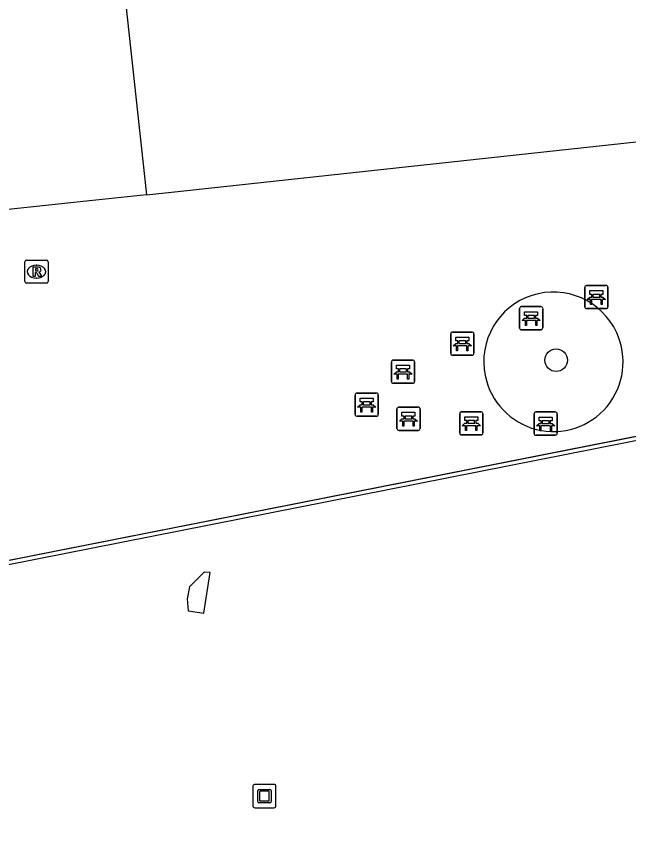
# Model space of a CAD drawing. Extents: x 161087 to 161922, y 382574 to 383873.
# Drawn here: x 161223.67 to 161250.11, y 383574.33 to 383609.61 of the extents above; entities that cross this region are included whole.
import ezdxf

# ---------------------------------------------------------------- set-up
doc = ezdxf.new("R2010")
doc.units = 0
for name, color, linetype in [('IMGEO_Bank', 7, 'Continuous'), ('IMGEO_Boom', 7, 'Continuous'), ('IMGEO_Kunstobject', 7, 'Continuous'), ('IMGEO_Lijnafwatering', 7, 'Continuous'), ('IMGEO_Overkapping', 7, 'Continuous'), ('IMGEO_Pand', 7, 'Continuous'), ('IMGEO_Pand_overbouw', 7, 'Continuous'), ('IMGEO_Rioolput', 7, 'Continuous'), ('IMGEO_Voetgangersgebied_open', 7, 'Continuous')]:
    doc.layers.add(name, color=color, linetype=linetype)

msp = doc.modelspace()

# ---------------------------------------------------------------- linework, layer by layer
at = {"layer": 'IMGEO_Bank'}
for p, q in [((161248.285, 383597.989), (161249.126, 383597.989)), ((161249.126, 383597.989), (161248.285, 383597.989)), ((161248.21, 383597.064), (161248.21, 383597.905)), ((161248.21, 383597.905), (161248.21, 383597.064)), ((161248.519, 383597.495), (161248.519, 383597.601)), ((161248.563, 383597.601), (161248.563, 383597.495)), ((161248.851, 383597.607), (161248.569, 383597.607)), ((161248.857, 383597.495), (161248.857, 383597.601)), ((161248.901, 383597.601), (161248.901, 383597.495)), ((161249.21, 383597.914), (161249.21, 383597.073)), ((161249.21, 383597.073), (161249.21, 383597.914)), ((161248.907, 383597.387), (161248.514, 383597.387)), ((161248.569, 383597.489), (161248.851, 383597.489)), ((161245.398, 383596.153), (161245.398, 383596.994)), ((161245.398, 383596.994), (161245.398, 383596.153)), ((161245.473, 383597.078), (161246.314, 383597.078)), ((161246.314, 383597.078), (161245.473, 383597.078)), ((161246.398, 383597.003), (161246.398, 383596.162)), ((161246.398, 383596.162), (161246.398, 383597.003)), ((161249.135, 383596.989), (161248.294, 383596.989)), ((161248.294, 383596.989), (161249.135, 383596.989)), ((161245.707, 383596.584), (161245.707, 383596.69)), ((161245.751, 383596.69), (161245.751, 383596.584)), ((161246.039, 383596.696), (161245.757, 383596.696)), ((161245.757, 383596.578), (161246.039, 383596.578)), ((161246.045, 383596.584), (161246.045, 383596.69)), ((161246.089, 383596.69), (161246.089, 383596.584)), ((161246.095, 383596.476), (161245.702, 383596.476)), ((161242.423, 383595.055), (161242.423, 383595.896)), ((161242.423, 383595.896), (161242.423, 383595.055)), ((161242.498, 383595.98), (161243.339, 383595.98)), ((161243.339, 383595.98), (161242.498, 383595.98)), ((161243.423, 383595.905), (161243.423, 383595.064)), ((161243.423, 383595.064), (161243.423, 383595.905)), ((161246.323, 383596.078), (161245.482, 383596.078)), ((161245.482, 383596.078), (161246.323, 383596.078)), ((161242.732, 383595.486), (161242.732, 383595.592)), ((161242.776, 383595.592), (161242.776, 383595.486)), ((161243.064, 383595.598), (161242.782, 383595.598)), ((161242.782, 383595.48), (161243.064, 383595.48)), ((161243.07, 383595.486), (161243.07, 383595.592)), ((161243.114, 383595.592), (161243.114, 383595.486)), ((161243.12, 383595.378), (161242.727, 383595.378)), ((161239.937, 383594.768), (161240.778, 383594.768)), ((161240.778, 383594.768), (161239.937, 383594.768)), ((161243.348, 383594.98), (161242.507, 383594.98)), ((161242.507, 383594.98), (161243.348, 383594.98)), ((161239.862, 383593.843), (161239.862, 383594.684)), ((161239.862, 383594.684), (161239.862, 383593.843)), ((161240.862, 383594.693), (161240.862, 383593.852)), ((161240.862, 383593.852), (161240.862, 383594.693)), ((161240.559, 383594.166), (161240.166, 383594.166)), ((161240.171, 383594.274), (161240.171, 383594.38)), ((161240.215, 383594.38), (161240.215, 383594.274)), ((161240.503, 383594.386), (161240.221, 383594.386)), ((161240.221, 383594.268), (161240.503, 383594.268)), ((161240.509, 383594.274), (161240.509, 383594.38)), ((161240.553, 383594.38), (161240.553, 383594.274)), ((161240.787, 383593.768), (161239.946, 383593.768)), ((161239.946, 383593.768), (161240.787, 383593.768)), ((161238.297, 383592.419), (161238.297, 383593.26)), ((161238.297, 383593.26), (161238.297, 383592.419)), ((161238.372, 383593.344), (161239.213, 383593.344)), ((161239.213, 383593.344), (161238.372, 383593.344)), ((161239.297, 383593.269), (161239.297, 383592.428)), ((161239.297, 383592.428), (161239.297, 383593.269)), ((161238.994, 383592.742), (161238.601, 383592.742)), ((161238.606, 383592.85), (161238.606, 383592.956)), ((161238.65, 383592.956), (161238.65, 383592.85)), ((161238.938, 383592.962), (161238.656, 383592.962)), ((161238.656, 383592.844), (161238.938, 383592.844)), ((161238.944, 383592.85), (161238.944, 383592.956)), ((161238.988, 383592.956), (161238.988, 383592.85)), ((161240.101, 383591.812), (161240.101, 383592.653)), ((161240.101, 383592.653), (161240.101, 383591.812)), ((161240.176, 383592.737), (161241.017, 383592.737)), ((161241.017, 383592.737), (161240.176, 383592.737)), ((161241.101, 383592.662), (161241.101, 383591.821)), ((161241.101, 383591.821), (161241.101, 383592.662)), ((161239.222, 383592.344), (161238.381, 383592.344)), ((161238.381, 383592.344), (161239.222, 383592.344)), ((161240.41, 383592.243), (161240.41, 383592.349)), ((161240.454, 383592.349), (161240.454, 383592.243)), ((161240.742, 383592.355), (161240.46, 383592.355)), ((161240.748, 383592.243), (161240.748, 383592.349)), ((161240.792, 383592.349), (161240.792, 383592.243)), ((161242.811, 383591.615), (161242.811, 383592.456)), ((161242.811, 383592.456), (161242.811, 383591.615)), ((161242.886, 383592.54), (161243.727, 383592.54)), ((161243.727, 383592.54), (161242.886, 383592.54)), ((161243.811, 383592.465), (161243.811, 383591.624)), ((161243.811, 383591.624), (161243.811, 383592.465)), ((161246.022, 383591.604), (161246.022, 383592.445)), ((161246.022, 383592.445), (161246.022, 383591.604)), ((161246.097, 383592.529), (161246.938, 383592.529)), ((161246.938, 383592.529), (161246.097, 383592.529)), ((161247.022, 383592.454), (161247.022, 383591.613)), ((161247.022, 383591.613), (161247.022, 383592.454)), ((161240.798, 383592.135), (161240.405, 383592.135)), ((161240.46, 383592.237), (161240.742, 383592.237)), ((161243.12, 383592.046), (161243.12, 383592.152)), ((161243.164, 383592.152), (161243.164, 383592.046)), ((161243.452, 383592.158), (161243.17, 383592.158)), ((161243.17, 383592.04), (161243.452, 383592.04)), ((161243.458, 383592.046), (161243.458, 383592.152)), ((161243.502, 383592.152), (161243.502, 383592.046)), ((161246.331, 383592.035), (161246.331, 383592.141)), ((161246.375, 383592.141), (161246.375, 383592.035)), ((161246.663, 383592.147), (161246.381, 383592.147)), ((161246.381, 383592.029), (161246.663, 383592.029)), ((161246.669, 383592.035), (161246.669, 383592.141)), ((161246.713, 383592.141), (161246.713, 383592.035)), ((161241.026, 383591.737), (161240.185, 383591.737)), ((161240.185, 383591.737), (161241.026, 383591.737)), ((161243.508, 383591.938), (161243.115, 383591.938)), ((161246.719, 383591.927), (161246.326, 383591.927)), ((161243.736, 383591.54), (161242.895, 383591.54)), ((161242.895, 383591.54), (161243.736, 383591.54)), ((161246.947, 383591.529), (161246.106, 383591.529)), ((161246.106, 383591.529), (161246.947, 383591.529))]:
    msp.add_line(p, q, dxfattribs=at)
for points in [[(161248.513, 383597.607), (161248.427, 383597.607), (161248.427, 383597.768), (161248.99, 383597.768), (161248.99, 383597.607), (161248.907, 383597.607)], [(161248.457, 383597.387), (161248.315, 383597.387), (161248.427, 383597.489), (161248.513, 383597.489)], [(161248.507, 383597.38), (161248.507, 383597.173), (161248.464, 383597.173), (161248.464, 383597.38)], [(161248.907, 383597.489), (161248.99, 383597.489), (161249.102, 383597.387), (161248.963, 383597.387)], [(161248.957, 383597.38), (161248.957, 383597.173), (161248.913, 383597.173), (161248.913, 383597.38)], [(161245.645, 383596.476), (161245.503, 383596.476), (161245.615, 383596.578), (161245.701, 383596.578)], [(161245.701, 383596.696), (161245.615, 383596.696), (161245.615, 383596.857), (161246.178, 383596.857), (161246.178, 383596.696), (161246.095, 383596.696)], [(161246.095, 383596.578), (161246.178, 383596.578), (161246.29, 383596.476), (161246.151, 383596.476)], [(161245.695, 383596.469), (161245.695, 383596.262), (161245.652, 383596.262), (161245.652, 383596.469)], [(161246.145, 383596.469), (161246.145, 383596.262), (161246.101, 383596.262), (161246.101, 383596.469)], [(161242.67, 383595.378), (161242.528, 383595.378), (161242.64, 383595.48), (161242.726, 383595.48)], [(161242.726, 383595.598), (161242.64, 383595.598), (161242.64, 383595.759), (161243.203, 383595.759), (161243.203, 383595.598), (161243.12, 383595.598)], [(161243.12, 383595.48), (161243.203, 383595.48), (161243.315, 383595.378), (161243.176, 383595.378)], [(161242.72, 383595.371), (161242.72, 383595.164), (161242.677, 383595.164), (161242.677, 383595.371)], [(161243.17, 383595.371), (161243.17, 383595.164), (161243.126, 383595.164), (161243.126, 383595.371)], [(161240.165, 383594.386), (161240.079, 383594.386), (161240.079, 383594.547), (161240.642, 383594.547), (161240.642, 383594.386), (161240.559, 383594.386)], [(161240.109, 383594.166), (161239.967, 383594.166), (161240.079, 383594.268), (161240.165, 383594.268)], [(161240.159, 383594.159), (161240.159, 383593.952), (161240.116, 383593.952), (161240.116, 383594.159)], [(161240.559, 383594.268), (161240.642, 383594.268), (161240.754, 383594.166), (161240.615, 383594.166)], [(161240.609, 383594.159), (161240.609, 383593.952), (161240.565, 383593.952), (161240.565, 383594.159)], [(161238.6, 383592.962), (161238.514, 383592.962), (161238.514, 383593.123), (161239.077, 383593.123), (161239.077, 383592.962), (161238.994, 383592.962)], [(161238.544, 383592.742), (161238.402, 383592.742), (161238.514, 383592.844), (161238.6, 383592.844)], [(161238.594, 383592.735), (161238.594, 383592.528), (161238.551, 383592.528), (161238.551, 383592.735)], [(161238.994, 383592.844), (161239.077, 383592.844), (161239.189, 383592.742), (161239.05, 383592.742)], [(161239.044, 383592.735), (161239.044, 383592.528), (161239, 383592.528), (161239, 383592.735)], [(161240.404, 383592.355), (161240.318, 383592.355), (161240.318, 383592.516), (161240.881, 383592.516), (161240.881, 383592.355), (161240.798, 383592.355)], [(161243.114, 383592.158), (161243.028, 383592.158), (161243.028, 383592.319), (161243.591, 383592.319), (161243.591, 383592.158), (161243.508, 383592.158)], [(161246.325, 383592.147), (161246.239, 383592.147), (161246.239, 383592.308), (161246.802, 383592.308), (161246.802, 383592.147), (161246.719, 383592.147)], [(161240.348, 383592.135), (161240.206, 383592.135), (161240.318, 383592.237), (161240.404, 383592.237)], [(161240.398, 383592.128), (161240.398, 383591.921), (161240.355, 383591.921), (161240.355, 383592.128)], [(161240.798, 383592.237), (161240.881, 383592.237), (161240.993, 383592.135), (161240.854, 383592.135)], [(161240.848, 383592.128), (161240.848, 383591.921), (161240.804, 383591.921), (161240.804, 383592.128)], [(161243.058, 383591.938), (161242.916, 383591.938), (161243.028, 383592.04), (161243.114, 383592.04)], [(161243.508, 383592.04), (161243.591, 383592.04), (161243.703, 383591.938), (161243.564, 383591.938)], [(161246.269, 383591.927), (161246.127, 383591.927), (161246.239, 383592.029), (161246.325, 383592.029)], [(161246.719, 383592.029), (161246.802, 383592.029), (161246.914, 383591.927), (161246.775, 383591.927)], [(161243.108, 383591.931), (161243.108, 383591.724), (161243.065, 383591.724), (161243.065, 383591.931)], [(161243.558, 383591.931), (161243.558, 383591.724), (161243.514, 383591.724), (161243.514, 383591.931)], [(161246.319, 383591.92), (161246.319, 383591.713), (161246.276, 383591.713), (161246.276, 383591.92)], [(161246.769, 383591.92), (161246.769, 383591.713), (161246.725, 383591.713), (161246.725, 383591.92)]]:
    msp.add_lwpolyline(points, dxfattribs=at)
for centre, radius, start, end in [((161248.288, 383597.911), 0.0779, 92.4484, 184.2845), ((161248.288, 383597.911), 0.0779, 92.4484, 184.2845), ((161249.132, 383597.911), 0.0779, 2.4484, 94.2845), ((161249.132, 383597.911), 0.0779, 2.4484, 94.2845), ((161248.512, 383597.6), 0.00671, 2.8957, 87.1043), ((161248.569, 383597.6), 0.00671, 92.8957, 177.1043), ((161248.851, 383597.6), 0.00671, 2.8957, 87.1043), ((161248.908, 383597.6), 0.00671, 92.8957, 177.1043), ((161248.457, 383597.38), 0.00671, 2.8957, 87.1043), ((161248.514, 383597.38), 0.00671, 92.8957, 177.1043), ((161248.512, 383597.496), 0.00671, 272.8957, 357.1043), ((161248.569, 383597.496), 0.00671, 182.8957, 267.1043), ((161248.851, 383597.496), 0.00671, 272.8957, 357.1043), ((161248.908, 383597.496), 0.00671, 182.8957, 267.1043), ((161248.906, 383597.38), 0.00671, 2.8957, 87.1043), ((161248.963, 383597.38), 0.00671, 92.8957, 177.1043), ((161245.476, 383597), 0.0779, 92.4484, 184.2845), ((161245.476, 383597), 0.0779, 92.4484, 184.2845), ((161246.32, 383597), 0.0779, 2.4484, 94.2845), ((161246.32, 383597), 0.0779, 2.4484, 94.2845), ((161248.288, 383597.067), 0.0779, 182.4484, 274.2845), ((161248.288, 383597.067), 0.0779, 182.4484, 274.2845), ((161249.132, 383597.067), 0.0779, 272.4484, 4.2845), ((161249.132, 383597.067), 0.0779, 272.4484, 4.2845), ((161245.7, 383596.689), 0.00671, 2.8957, 87.1043), ((161245.7, 383596.585), 0.00671, 272.8957, 357.1043), ((161245.757, 383596.689), 0.00671, 92.8957, 177.1043), ((161245.757, 383596.585), 0.00671, 182.8957, 267.1043), ((161246.039, 383596.689), 0.00671, 2.8957, 87.1043), ((161246.039, 383596.585), 0.00671, 272.8957, 357.1043), ((161246.096, 383596.689), 0.00671, 92.8957, 177.1043), ((161246.096, 383596.585), 0.00671, 182.8957, 267.1043), ((161245.645, 383596.469), 0.00671, 2.8957, 87.1043), ((161245.702, 383596.469), 0.00671, 92.8957, 177.1043), ((161246.094, 383596.469), 0.00671, 2.8957, 87.1043), ((161246.151, 383596.469), 0.00671, 92.8957, 177.1043), ((161242.501, 383595.902), 0.0779, 92.4484, 184.2845), ((161242.501, 383595.902), 0.0779, 92.4484, 184.2845), ((161243.345, 383595.902), 0.0779, 2.4484, 94.2845), ((161243.345, 383595.902), 0.0779, 2.4484, 94.2845), ((161245.476, 383596.156), 0.0779, 182.4484, 274.2845), ((161245.476, 383596.156), 0.0779, 182.4484, 274.2845), ((161246.32, 383596.156), 0.0779, 272.4484, 4.2845), ((161246.32, 383596.156), 0.0779, 272.4484, 4.2845), ((161242.725, 383595.591), 0.00671, 2.8957, 87.1043), ((161242.725, 383595.487), 0.00671, 272.8957, 357.1043), ((161242.782, 383595.591), 0.00671, 92.8957, 177.1043), ((161242.782, 383595.487), 0.00671, 182.8957, 267.1043), ((161243.064, 383595.591), 0.00671, 2.8957, 87.1043), ((161243.064, 383595.487), 0.00671, 272.8957, 357.1043), ((161243.121, 383595.591), 0.00671, 92.8957, 177.1043), ((161243.121, 383595.487), 0.00671, 182.8957, 267.1043), ((161242.67, 383595.371), 0.00671, 2.8957, 87.1043), ((161242.727, 383595.371), 0.00671, 92.8957, 177.1043), ((161243.119, 383595.371), 0.00671, 2.8957, 87.1043), ((161243.176, 383595.371), 0.00671, 92.8957, 177.1043), ((161239.94, 383594.69), 0.0779, 92.4484, 184.2845), ((161239.94, 383594.69), 0.0779, 92.4484, 184.2845), ((161240.784, 383594.69), 0.0779, 2.4484, 94.2845), ((161240.784, 383594.69), 0.0779, 2.4484, 94.2845), ((161242.501, 383595.058), 0.0779, 182.4484, 274.2845), ((161242.501, 383595.058), 0.0779, 182.4484, 274.2845), ((161243.345, 383595.058), 0.0779, 272.4484, 4.2845), ((161243.345, 383595.058), 0.0779, 272.4484, 4.2845), ((161240.109, 383594.159), 0.00671, 2.8957, 87.1043), ((161240.166, 383594.159), 0.00671, 92.8957, 177.1043), ((161240.164, 383594.379), 0.00671, 2.8957, 87.1043), ((161240.164, 383594.275), 0.00671, 272.8957, 357.1043), ((161240.221, 383594.379), 0.00671, 92.8957, 177.1043), ((161240.221, 383594.275), 0.00671, 182.8957, 267.1043), ((161240.503, 383594.379), 0.00671, 2.8957, 87.1043), ((161240.503, 383594.275), 0.00671, 272.8957, 357.1043), ((161240.56, 383594.379), 0.00671, 92.8957, 177.1043), ((161240.56, 383594.275), 0.00671, 182.8957, 267.1043), ((161240.558, 383594.159), 0.00671, 2.8957, 87.1043), ((161240.615, 383594.159), 0.00671, 92.8957, 177.1043), ((161239.94, 383593.846), 0.0779, 182.4484, 274.2845), ((161239.94, 383593.846), 0.0779, 182.4484, 274.2845), ((161240.784, 383593.846), 0.0779, 272.4484, 4.2845), ((161240.784, 383593.846), 0.0779, 272.4484, 4.2845), ((161238.375, 383593.266), 0.0779, 92.4484, 184.2845), ((161238.375, 383593.266), 0.0779, 92.4484, 184.2845), ((161239.219, 383593.266), 0.0779, 2.4484, 94.2845), ((161239.219, 383593.266), 0.0779, 2.4484, 94.2845), ((161238.544, 383592.735), 0.00671, 2.8957, 87.1043), ((161238.601, 383592.735), 0.00671, 92.8957, 177.1043), ((161238.599, 383592.955), 0.00671, 2.8957, 87.1043), ((161238.599, 383592.851), 0.00671, 272.8957, 357.1043), ((161238.656, 383592.955), 0.00671, 92.8957, 177.1043), ((161238.656, 383592.851), 0.00671, 182.8957, 267.1043), ((161238.938, 383592.955), 0.00671, 2.8957, 87.1043), ((161238.938, 383592.851), 0.00671, 272.8957, 357.1043), ((161238.995, 383592.955), 0.00671, 92.8957, 177.1043), ((161238.995, 383592.851), 0.00671, 182.8957, 267.1043), ((161238.993, 383592.735), 0.00671, 2.8957, 87.1043), ((161239.05, 383592.735), 0.00671, 92.8957, 177.1043), ((161240.179, 383592.659), 0.0779, 92.4484, 184.2845), ((161240.179, 383592.659), 0.0779, 92.4484, 184.2845), ((161241.023, 383592.659), 0.0779, 2.4484, 94.2845), ((161241.023, 383592.659), 0.0779, 2.4484, 94.2845), ((161238.375, 383592.422), 0.0779, 182.4484, 274.2845), ((161238.375, 383592.422), 0.0779, 182.4484, 274.2845), ((161239.219, 383592.422), 0.0779, 272.4484, 4.2845), ((161239.219, 383592.422), 0.0779, 272.4484, 4.2845), ((161240.403, 383592.348), 0.00671, 2.8957, 87.1043), ((161240.46, 383592.348), 0.00671, 92.8957, 177.1043), ((161240.742, 383592.348), 0.00671, 2.8957, 87.1043), ((161240.799, 383592.348), 0.00671, 92.8957, 177.1043), ((161242.889, 383592.462), 0.0779, 92.4484, 184.2845), ((161242.889, 383592.462), 0.0779, 92.4484, 184.2845), ((161243.733, 383592.462), 0.0779, 2.4484, 94.2845), ((161243.733, 383592.462), 0.0779, 2.4484, 94.2845), ((161246.1, 383592.451), 0.0779, 92.4484, 184.2845), ((161246.1, 383592.451), 0.0779, 92.4484, 184.2845), ((161246.944, 383592.451), 0.0779, 2.4484, 94.2845), ((161246.944, 383592.451), 0.0779, 2.4484, 94.2845), ((161240.348, 383592.128), 0.00671, 2.8957, 87.1043), ((161240.405, 383592.128), 0.00671, 92.8957, 177.1043), ((161240.403, 383592.244), 0.00671, 272.8957, 357.1043), ((161240.46, 383592.244), 0.00671, 182.8957, 267.1043), ((161240.742, 383592.244), 0.00671, 272.8957, 357.1043), ((161240.799, 383592.244), 0.00671, 182.8957, 267.1043), ((161240.797, 383592.128), 0.00671, 2.8957, 87.1043), ((161240.854, 383592.128), 0.00671, 92.8957, 177.1043), ((161243.113, 383592.151), 0.00671, 2.8957, 87.1043), ((161243.113, 383592.047), 0.00671, 272.8957, 357.1043), ((161243.17, 383592.151), 0.00671, 92.8957, 177.1043), ((161243.17, 383592.047), 0.00671, 182.8957, 267.1043), ((161243.452, 383592.151), 0.00671, 2.8957, 87.1043), ((161243.452, 383592.047), 0.00671, 272.8957, 357.1043), ((161243.509, 383592.151), 0.00671, 92.8957, 177.1043), ((161243.509, 383592.047), 0.00671, 182.8957, 267.1043), ((161246.324, 383592.14), 0.00671, 2.8957, 87.1043), ((161246.324, 383592.036), 0.00671, 272.8957, 357.1043), ((161246.381, 383592.14), 0.00671, 92.8957, 177.1043), ((161246.381, 383592.036), 0.00671, 182.8957, 267.1043), ((161246.663, 383592.14), 0.00671, 2.8957, 87.1043), ((161246.663, 383592.036), 0.00671, 272.8957, 357.1043), ((161246.72, 383592.14), 0.00671, 92.8957, 177.1043), ((161246.72, 383592.036), 0.00671, 182.8957, 267.1043), ((161240.179, 383591.815), 0.0779, 182.4484, 274.2845), ((161240.179, 383591.815), 0.0779, 182.4484, 274.2845), ((161241.023, 383591.815), 0.0779, 272.4484, 4.2845), ((161241.023, 383591.815), 0.0779, 272.4484, 4.2845), ((161242.889, 383591.618), 0.0779, 182.4484, 274.2845), ((161242.889, 383591.618), 0.0779, 182.4484, 274.2845), ((161243.058, 383591.931), 0.00671, 2.8957, 87.1043), ((161243.115, 383591.931), 0.00671, 92.8957, 177.1043), ((161243.507, 383591.931), 0.00671, 2.8957, 87.1043), ((161243.564, 383591.931), 0.00671, 92.8957, 177.1043), ((161243.733, 383591.618), 0.0779, 272.4484, 4.2845), ((161243.733, 383591.618), 0.0779, 272.4484, 4.2845), ((161246.1, 383591.607), 0.0779, 182.4484, 274.2845), ((161246.1, 383591.607), 0.0779, 182.4484, 274.2845), ((161246.269, 383591.92), 0.00671, 2.8957, 87.1043), ((161246.326, 383591.92), 0.00671, 92.8957, 177.1043), ((161246.718, 383591.92), 0.00671, 2.8957, 87.1043), ((161246.775, 383591.92), 0.00671, 92.8957, 177.1043), ((161246.944, 383591.607), 0.0779, 272.4484, 4.2845), ((161246.944, 383591.607), 0.0779, 272.4484, 4.2845)]:
    msp.add_arc(centre, radius, start, end, dxfattribs=at)
at = {"layer": 'IMGEO_Boom'}
msp.add_circle((161246.977, 383594.763), 0.489, dxfattribs=at)
at = {"layer": 'IMGEO_Kunstobject'}
for p, q in [((161234.796, 383576.45), (161233.955, 383576.45)), ((161234.796, 383576.45), (161233.955, 383576.45)), ((161233.88, 383576.366), (161233.88, 383575.525)), ((161233.88, 383576.366), (161233.88, 383575.525)), ((161234.094, 383575.714), (161234.094, 383576.188)), ((161234.144, 383576.238), (161234.618, 383576.238)), ((161234.174, 383576.138), (161234.174, 383575.764)), ((161234.568, 383576.158), (161234.194, 383576.158)), ((161234.588, 383575.764), (161234.588, 383576.138)), ((161234.668, 383576.188), (161234.668, 383575.714)), ((161234.88, 383575.534), (161234.88, 383576.375)), ((161234.88, 383575.534), (161234.88, 383576.375)), ((161234.194, 383575.744), (161234.568, 383575.744)), ((161233.964, 383575.45), (161234.805, 383575.45)), ((161233.964, 383575.45), (161234.805, 383575.45)), ((161234.618, 383575.664), (161234.144, 383575.664))]:
    msp.add_line(p, q, dxfattribs=at)
for centre, radius, start, end in [((161233.958, 383576.372), 0.0779, 92.4484, 184.2845), ((161233.958, 383576.372), 0.0779, 92.4484, 184.2845), ((161234.802, 383576.372), 0.0779, 2.4484, 94.2845), ((161234.802, 383576.372), 0.0779, 2.4484, 94.2845), ((161234.144, 383576.188), 0.05, 90, 180), ((161234.194, 383576.138), 0.02, 90, 180), ((161234.568, 383576.138), 0.02, 360, 90), ((161234.618, 383576.188), 0.05, 360, 90), ((161234.194, 383575.764), 0.02, 180, 270), ((161234.568, 383575.764), 0.02, 270, 0), ((161233.958, 383575.528), 0.0779, 182.4484, 274.2845), ((161233.958, 383575.528), 0.0779, 182.4484, 274.2845), ((161234.144, 383575.714), 0.05, 180, 270), ((161234.618, 383575.714), 0.05, 270, 0), ((161234.802, 383575.528), 0.0779, 272.4484, 4.2845), ((161234.802, 383575.528), 0.0779, 272.4484, 4.2845)]:
    msp.add_arc(centre, radius, start, end, dxfattribs=at)
at = {"layer": 'IMGEO_Lijnafwatering'}
for points in [[(161231.377, 383587.719), (161255.637, 383592.512)], [(161206.762, 383582.856), (161231.377, 383587.719)]]:
    msp.add_lwpolyline(points, dxfattribs=at)
at = {"layer": 'IMGEO_Overkapping'}
msp.add_lwpolyline([(161232.038, 383585.594), (161231.777, 383585.614), (161231.145, 383584.979), (161231.042, 383584.471), (161231.089, 383583.949), (161231.772, 383583.851), (161232.038, 383585.594)], dxfattribs=at)
at = {"layer": 'IMGEO_Pand'}
for points in [[(161199.371, 383662.293), (161199.734, 383660.593), (161216.026, 383662.357), (161215.915, 383663.724), (161220.031, 383664.2), (161222.478, 383664.46), (161224.514, 383646.011), (161225.498, 383646.119), (161226.355, 383638.121), (161225.365, 383638.014), (161229.294, 383601.906)], [(161229.294, 383601.906), (161230.775, 383602.066), (161282.97, 383607.719)]]:
    msp.add_lwpolyline(points, dxfattribs=at)
at = {"layer": 'IMGEO_Pand_overbouw'}
msp.add_lwpolyline([(161281.107, 383597.349), (161234.541, 383588.148), (161206.793, 383582.665), (161185.162, 383578.391), (161185.959, 383574.357), (161187.317, 383567.484), (161189.659, 383555.631), (161285.604, 383574.589), (161284.625, 383579.543), (161283.27, 383586.404)], close=True, dxfattribs=at)
at = {"layer": 'IMGEO_Rioolput'}
for p, q in [((161224.04, 383598.159), (161224.04, 383599.011)), ((161224.115, 383599.085), (161224.967, 383599.085)), ((161225.041, 383599.011), (161225.041, 383598.159)), ((161224.528, 383598.865), (161224.553, 383598.865)), ((161224.551, 383598.305), (161224.526, 383598.305)), ((161224.967, 383598.085), (161224.115, 383598.085))]:
    msp.add_line(p, q, dxfattribs=at)
for points in [[(161224.04, 383598.159), (161224.04, 383599.011)], [(161224.115, 383599.085), (161224.967, 383599.085)], [(161225.041, 383599.011), (161225.041, 383598.159)], [(161224.629, 383598.783), (161224.377, 383598.785), (161224.377, 383598.385)], [(161224.555, 383598.704), (161224.501, 383598.704), (161224.501, 383598.623)], [(161224.377, 383598.385), (161224.501, 383598.385), (161224.501, 383598.547), (161224.512, 383598.547)], [(161224.501, 383598.623), (161224.553, 383598.623)], [(161224.559, 383598.518), (161224.63, 383598.385), (161224.77, 383598.385), (161224.705, 383598.511)], [(161224.967, 383598.085), (161224.115, 383598.085)]]:
    msp.add_lwpolyline(points, dxfattribs=at)
for centre, radius, start, end in [((161224.117, 383599.009), 0.0765, 91.552, 178.448), ((161224.117, 383599.009), 0.0765, 91.552, 178.448), ((161224.965, 383599.009), 0.0765, 1.552, 88.448), ((161224.965, 383599.009), 0.0765, 1.552, 88.448), ((161224.561, 383598.608), 0.0964, 77.0061, 93.1865), ((161224.575, 383598.665), 0.0378, 276.6634, 79.6772), ((161224.628, 383598.673), 0.109, 350.3612, 89.416), ((161224.626, 383598.673), 0.112, 277.5842, 350.9817), ((161224.511, 383598.494), 0.0533, 26.0293, 88.6989), ((161224.537, 383598.812), 0.19, 274.7715, 282.9687), ((161224.61, 383598.458), 0.108, 29.5134, 73.7905), ((161224.117, 383598.161), 0.0765, 181.552, 268.448), ((161224.117, 383598.161), 0.0765, 181.552, 268.448), ((161224.965, 383598.161), 0.0765, 271.552, 358.448), ((161224.965, 383598.161), 0.0765, 271.552, 358.448)]:
    msp.add_arc(centre, radius, start, end, dxfattribs=at)
for centre, major_axis, ratio, start_param, end_param in [((161224.527, 383598.585), (-0.387, 0.002), 0.722429, 4.712389, 7.853982), ((161224.552, 383598.585), (-0.39, 0.002), 0.717154, 1.570796, 4.712389)]:
    msp.add_ellipse(centre, major_axis=major_axis, ratio=ratio, start_param=start_param, end_param=end_param, dxfattribs=at)
at = {"layer": 'IMGEO_Voetgangersgebied_open'}
for points in [[(161167.03, 383574.999), (161167.087, 383575.006), (161311.987, 383603.664)], [(161229.294, 383601.906), (161226.836, 383601.645), (161214.941, 383600.38)]]:
    msp.add_lwpolyline(points, dxfattribs=at)
for centre, radius, start, end in [((161246.857, 383594.701), 3.005, 24.577, 191.5586), ((161246.86, 383594.692), 3.006, 191.3787, 24.7569)]:
    msp.add_arc(centre, radius, start, end, dxfattribs=at)

doc.saveas('drawing.dxf')
